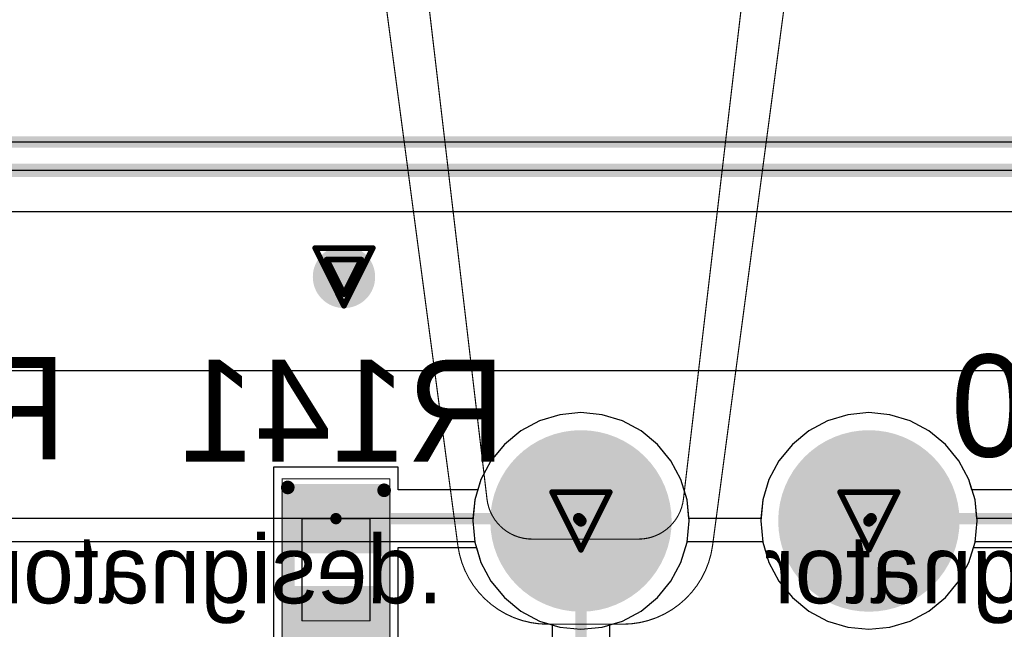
# Model space of a CAD drawing. Header units: millimetres. Extents: x 138 to 555, y 26 to 334.
# Tile 383 of 656: x 179.96 to 188.65, y 307.21 to 312.59. Entities that reach past the tile are written whole.
import ezdxf

# ---------------------------------------------------------------- set-up
doc = ezdxf.new("R2010")
doc.units = ezdxf.units.MM
for name, color, linetype in [('BottomLayer', 5, 'Continuous'), ('BottomOverlay', 54, 'Continuous'), ('BottomPaste', 16, 'Continuous'), ('BottomSolder', 6, 'Continuous'), ('DrillDrawing', 1, 'Continuous'), ('KeepOutLayer', 6, 'Continuous'), ('Mechanical21', 56, 'Continuous'), ('Mechanical27', 56, 'Continuous'), ('Mechanical30', 56, 'Continuous'), ('MidLayer1', 16, 'Continuous'), ('MidLayer2', 76, 'Continuous'), ('MidLayer3', 90, 'Continuous'), ('MidLayer4', 156, 'Continuous'), ('MultiLayer', 9, 'Continuous'), ('PadHoleLayer', 156, 'Continuous'), ('TopLayer', 1, 'Continuous'), ('TopOverlay', 2, 'Continuous'), ('TopSolder', 216, 'Continuous'), ('ViaHoleLayer', 16, 'Continuous')]:
    doc.layers.add(name, color=color, linetype=linetype)

# ---------------------------------------------------------------- blocks, each defined once
blk = doc.blocks.new('CON_SAMTEC_ERF8_030_070_L_DV_TR_MOD_B2123A_504')
at = {"layer": 'Mechanical27', "const_width": 0.01}
blk.add_lwpolyline([(-70, -20), (-70, 20)], dxfattribs=at)
at = {"layer": 'TopOverlay', "const_width": 0.12}
blk.add_lwpolyline([(-70, -20), (-70, 20)], dxfattribs=at)
blk = doc.blocks.new('R0402_B_729')
at = {"layer": 'BottomLayer'}
for points in [[(-0.705, 0.35), (-0.705, -0.35), (-0.195, 0.35), (-0.195, -0.35)], [(0.195, 0.35), (0.195, -0.35), (0.705, 0.35), (0.705, -0.35)]]:
    blk.add_solid(points, dxfattribs=at)
at = {"layer": 'BottomOverlay', "const_width": 0.12}
for points in [[(-0.725, 0.425), (0.725, 0.425)], [(-0.725, -0.425), (0.7, -0.425)]]:
    blk.add_lwpolyline(points, dxfattribs=at)
at = {"layer": 'BottomOverlay', "const_width": 0.06}
for points in [[(-0.755, 0.425, 1), (-0.695, 0.425, 1)], [(0.695, 0.425, 1), (0.755, 0.425, 1)], [(-0.755, -0.425, 1), (-0.695, -0.425, 1)], [(0.67, -0.425, 1), (0.73, -0.425, 1)]]:
    blk.add_lwpolyline(points, format="xyb", close=True, dxfattribs=at)
at = {"layer": 'BottomPaste'}
for points in [[(-0.705, 0.35), (-0.705, -0.35), (-0.195, 0.35), (-0.195, -0.35)], [(0.195, 0.35), (0.195, -0.35), (0.705, 0.35), (0.705, -0.35)]]:
    blk.add_solid(points, dxfattribs=at)
at = {"layer": 'BottomSolder'}
for points in [[(-0.755, 0.4), (-0.755, -0.4), (-0.145, 0.4), (-0.145, -0.4)], [(0.145, 0.4), (0.145, -0.4), (0.755, 0.4), (0.755, -0.4)]]:
    blk.add_solid(points, dxfattribs=at)
at = {"layer": 'Mechanical21', "const_width": 0.01}
for points in [[(-0.8, 0.475), (-0.8, -0.475)], [(-0.8, 0.475), (0.8, 0.475)], [(0.8, 0.475), (0.8, -0.475)], [(-0.8, -0.475), (0.8, -0.475)]]:
    blk.add_lwpolyline(points, dxfattribs=at)
at = {"layer": 'Mechanical21', "const_width": 0.005}
for points in [[(-0.8025, 0.475, 1), (-0.7975, 0.475, 1)], [(-0.8025, 0.475, 1), (-0.7975, 0.475, 1)], [(0.7975, 0.475, 1), (0.8025, 0.475, 1)], [(0.7975, 0.475, 1), (0.8025, 0.475, 1)], [(-0.8025, -0.475, 1), (-0.7975, -0.475, 1)], [(-0.8025, -0.475, 1), (-0.7975, -0.475, 1)], [(0.7975, -0.475, 1), (0.8025, -0.475, 1)], [(0.7975, -0.475, 1), (0.8025, -0.475, 1)]]:
    blk.add_lwpolyline(points, format="xyb", close=True, dxfattribs=at)
at = {"layer": 'Mechanical30', "const_width": 0.01}
for points in [[(-0.45, 0.3), (0.45, 0.3)], [(-0.45, 0.3), (-0.45, -0.3)], [(0.45, 0.3), (0.45, -0.3)], [(-0.45, -0.3), (0.45, -0.3)]]:
    blk.add_lwpolyline(points, dxfattribs=at)
at = {"layer": 'Mechanical30', "const_width": 0.005}
for points in [[(-0.4525, 0.3, 1), (-0.4475, 0.3, 1)], [(-0.4525, 0.3, 1), (-0.4475, 0.3, 1)], [(0.4475, 0.3, 1), (0.4525, 0.3, 1)], [(0.4475, 0.3, 1), (0.4525, 0.3, 1)], [(-0.4525, -0.3, 1), (-0.4475, -0.3, 1)], [(-0.4525, -0.3, 1), (-0.4475, -0.3, 1)], [(0.4475, -0.3, 1), (0.4525, -0.3, 1)], [(0.4475, -0.3, 1), (0.4525, -0.3, 1)]]:
    blk.add_lwpolyline(points, format="xyb", close=True, dxfattribs=at)
blk = doc.blocks.new('CON_RJ45_YD_48F_01GYDXNL_LED_P_806')
at = {"layer": 'BottomLayer', "const_width": 0.75}
for points in [[(-7.005, 3.34, 1), (-6.255, 3.34, 1)], [(-4.465, 3.34, 1), (-3.715, 3.34, 1)]]:
    blk.add_lwpolyline(points, format="xyb", close=True, dxfattribs=at)
at = {"layer": 'BottomSolder', "const_width": 0.8}
for points in [[(-7.03, 3.34, 1), (-6.23, 3.34, 1)], [(-4.49, 3.34, 1), (-3.69, 3.34, 1)]]:
    blk.add_lwpolyline(points, format="xyb", close=True, dxfattribs=at)
at = {"layer": 'Mechanical27', "const_width": 0.01}
for points in [[(-5.2511, 3.5558, -0.375875), (-4.4581, 4.25)], [(-3.7968, 4.25, -0.375875), (-3.0039, 3.5558)], [(-4.9941, 3.1467, -0.380364), (-4.5969, 3.5)], [(-3.6581, 3.5, -0.380364), (-3.2609, 3.1467)]]:
    blk.add_lwpolyline(points, format="xyb", dxfattribs=at)
for points in [[(-3.7969, 4.25), (-4.4581, 4.25)], [(-5.2512, 3.5555), (-6.19, -3.5)], [(-3.6581, 3.5), (-4.5969, 3.5)], [(-2.065, -3.5), (-3.0038, 3.5555)], [(-4.9941, 3.1468), (-5.7775, -3.5)], [(-2.4775, -3.5), (-3.2609, 3.1468)], [(16.6, 0), (-16.6, 0)]]:
    blk.add_lwpolyline(points, dxfattribs=at)
at = {"layer": 'Mechanical27', "const_width": 0.005}
for points in [[(-4.4606, 4.25, 1), (-4.4557, 4.25, 1)], [(-4.4606, 4.25, 1), (-4.4557, 4.25, 1)], [(-3.7993, 4.25, 1), (-3.7944, 4.25, 1)], [(-3.7993, 4.25, 1), (-3.7943, 4.25, 1)], [(-5.2537, 3.5555, 1), (-5.2487, 3.5555, 1)], [(-5.2536, 3.5558, 1), (-5.2486, 3.5558, 1)], [(-4.5994, 3.5, 1), (-4.5944, 3.5, 1)], [(-4.5994, 3.5, 1), (-4.5944, 3.5, 1)], [(-3.6606, 3.5, 1), (-3.6556, 3.5, 1)], [(-3.6606, 3.5, 1), (-3.6556, 3.5, 1)], [(-3.0064, 3.5558, 1), (-3.0014, 3.5558, 1)], [(-3.0063, 3.5555, 1), (-3.0013, 3.5555, 1)], [(-4.9966, 3.1468, 1), (-4.9916, 3.1468, 1)], [(-4.9966, 3.1467, 1), (-4.9916, 3.1467, 1)], [(-3.2634, 3.1468, 1), (-3.2584, 3.1468, 1)], [(-3.2634, 3.1467, 1), (-3.2584, 3.1467, 1)]]:
    blk.add_lwpolyline(points, format="xyb", close=True, dxfattribs=at)
at = {"layer": 'MidLayer1', "const_width": 0.75}
for points in [[(-7.005, 3.34, 1), (-6.255, 3.34, 1)], [(-4.465, 3.34, 1), (-3.715, 3.34, 1)]]:
    blk.add_lwpolyline(points, format="xyb", close=True, dxfattribs=at)
at = {"layer": 'MidLayer2', "const_width": 0.75}
for points in [[(-7.005, 3.34, 1), (-6.255, 3.34, 1)], [(-4.465, 3.34, 1), (-3.715, 3.34, 1)]]:
    blk.add_lwpolyline(points, format="xyb", close=True, dxfattribs=at)
at = {"layer": 'MidLayer3', "const_width": 0.75}
for points in [[(-7.005, 3.34, 1), (-6.255, 3.34, 1)], [(-4.465, 3.34, 1), (-3.715, 3.34, 1)]]:
    blk.add_lwpolyline(points, format="xyb", close=True, dxfattribs=at)
at = {"layer": 'MidLayer4', "const_width": 0.75}
for points in [[(-7.005, 3.34, 1), (-6.255, 3.34, 1)], [(-4.465, 3.34, 1), (-3.715, 3.34, 1)]]:
    blk.add_lwpolyline(points, format="xyb", close=True, dxfattribs=at)
at = {"layer": 'MultiLayer', "const_width": 0.75}
for points in [[(-7.005, 3.34, 1), (-6.255, 3.34, 1)], [(-4.465, 3.34, 1), (-3.715, 3.34, 1)]]:
    blk.add_lwpolyline(points, format="xyb", close=True, dxfattribs=at)
at = {"layer": 'PadHoleLayer', "const_width": 0.5}
for points in [[(-6.88, 3.34, 1), (-6.38, 3.34, 1)], [(-4.34, 3.34, 1), (-3.84, 3.34, 1)]]:
    blk.add_lwpolyline(points, format="xyb", close=True, dxfattribs=at)
at = {"layer": 'TopLayer', "const_width": 0.75}
for points in [[(-7.005, 3.34, 1), (-6.255, 3.34, 1)], [(-4.465, 3.34, 1), (-3.715, 3.34, 1)]]:
    blk.add_lwpolyline(points, format="xyb", close=True, dxfattribs=at)
at = {"layer": 'TopSolder', "const_width": 0.8}
for points in [[(-7.03, 3.34, 1), (-6.23, 3.34, 1)], [(-4.49, 3.34, 1), (-3.69, 3.34, 1)]]:
    blk.add_lwpolyline(points, format="xyb", close=True, dxfattribs=at)

msp = doc.modelspace()

# ---------------------------------------------------------------- linework, layer by layer
at = {"layer": 'BottomLayer'}
for p, q in [((161.4322, 310.8956), (260.4914, 310.8956)), ((184.7242, 309.1036), (184.5451, 309.0493)), ((184.9105, 309.122), (184.7242, 309.1036)), ((185.0967, 309.1036), (184.9105, 309.122)), ((185.2758, 309.0493), (185.0967, 309.1036)), ((187.2642, 309.1036), (187.0851, 309.0493)), ((187.4505, 309.122), (187.2642, 309.1036)), ((187.6367, 309.1036), (187.4505, 309.122)), ((187.8158, 309.0493), (187.6367, 309.1036)), ((184.5451, 309.0493), (184.3801, 308.9611)), ((185.4408, 308.9611), (185.2758, 309.0493)), ((187.0851, 309.0493), (186.9201, 308.9611)), ((187.9808, 308.9611), (187.8158, 309.0493)), ((184.3801, 308.9611), (184.2355, 308.8424)), ((185.5855, 308.8424), (185.4408, 308.9611)), ((186.9201, 308.9611), (186.7755, 308.8424)), ((188.1255, 308.8424), (187.9808, 308.9611)), ((184.2355, 308.8424), (184.1167, 308.6977)), ((185.7042, 308.6977), (185.5855, 308.8424)), ((186.7755, 308.8424), (186.6567, 308.6977)), ((188.2442, 308.6977), (188.1255, 308.8424)), ((183.299, 308.6428), (182.199, 308.6428)), ((182.199, 308.6428), (182.199, 307.7328)), ((183.299, 308.4427), (183.299, 308.6428)), ((184.1167, 308.6977), (184.0285, 308.5327)), ((185.7924, 308.5327), (185.7042, 308.6977)), ((186.6567, 308.6977), (186.5685, 308.5327)), ((188.3324, 308.5327), (188.2442, 308.6977)), ((184.0285, 308.5327), (184.0012, 308.4427)), ((185.8467, 308.3536), (185.7924, 308.5327)), ((186.5685, 308.5327), (186.5142, 308.3536)), ((188.3597, 308.4427), (188.3324, 308.5327)), ((184.0012, 308.4427), (183.299, 308.4427)), ((188.9925, 308.4427), (188.3597, 308.4427)), ((185.8651, 308.1674), (185.8467, 308.3536)), ((186.5142, 308.3536), (186.4959, 308.1674)), ((185.8467, 307.9812), (185.8651, 308.1674)), ((186.4959, 308.1674), (186.5142, 307.9812)), ((183.299, 306.8328), (183.299, 307.9329)), ((183.299, 307.9329), (183.9888, 307.9329)), ((183.9888, 307.9329), (184.0285, 307.8021)), ((185.7924, 307.8021), (185.8467, 307.9812)), ((186.5142, 307.9812), (186.5685, 307.8021)), ((188.3324, 307.8021), (188.3721, 307.9329)), ((188.3721, 307.9329), (188.9925, 307.9329)), ((184.0285, 307.8021), (184.1167, 307.637)), ((185.7042, 307.637), (185.7924, 307.8021)), ((186.5685, 307.8021), (186.6567, 307.637)), ((188.2442, 307.637), (188.3324, 307.8021)), ((182.199, 307.7328), (182.199, 306.8328)), ((184.1167, 307.637), (184.2355, 307.4924)), ((185.5855, 307.4924), (185.7042, 307.637)), ((186.6567, 307.637), (186.7755, 307.4924)), ((188.1255, 307.4924), (188.2442, 307.637)), ((184.2355, 307.4924), (184.3801, 307.3737)), ((185.4408, 307.3737), (185.5855, 307.4924)), ((186.7755, 307.4924), (186.9201, 307.3737)), ((187.9808, 307.3737), (188.1255, 307.4924)), ((184.3801, 307.3737), (184.5451, 307.2855)), ((185.2758, 307.2855), (185.4408, 307.3737)), ((186.9201, 307.3737), (187.0851, 307.2855)), ((187.8158, 307.2855), (187.9808, 307.3737)), ((184.5451, 307.2855), (184.6555, 307.252)), ((184.6555, 307.252), (184.6555, 306.357)), ((185.1653, 307.252), (185.2758, 307.2855)), ((185.1653, 306.2514), (185.1653, 307.252)), ((187.0851, 307.2855), (187.2642, 307.2311)), ((187.6367, 307.2311), (187.8158, 307.2855)), ((187.2642, 307.2311), (187.4505, 307.2128)), ((187.4505, 307.2128), (187.6367, 307.2311))]:
    msp.add_line(p, q, dxfattribs=at)
for points, const_width in [([(182.6824, 310.3184, 1), (182.9574, 310.3184, 1)], 0.275), ([(182.724, 308.1878, 1), (182.774, 308.1878, 1)], 0.05), ([(184.865, 308.1878, 1), (184.915, 308.1878, 1)], 0.05), ([(184.865, 308.1878, 1), (184.915, 308.1878, 1)], 0.05), ([(184.8854, 308.1674, 1), (184.9354, 308.1674, 1)], 0.05), ([(184.8854, 308.1674, 1), (184.9354, 308.1674, 1)], 0.05), ([(187.4254, 308.1674, 1), (187.4754, 308.1674, 1)], 0.05), ([(187.4459, 308.1878, 1), (187.4959, 308.1878, 1)], 0.05), ([(187.4459, 308.1878, 1), (187.4959, 308.1878, 1)], 0.05), ([(182.674, 307.2878, 1), (182.824, 307.2878, 1)], 0.15)]:
    msp.add_lwpolyline(points, format="xyb", close=True, dxfattribs=dict(at, const_width=const_width))
for points, const_width in [([(182.749, 308.1878), (184.89, 308.1878)], 0.1), ([(184.89, 308.1878), (184.9104, 308.1674)], 0.1), ([(184.9104, 306.2514), (184.9104, 308.1674)], 0.1), ([(187.4504, 308.1674), (187.4709, 308.1878)], 0.1), ([(187.4709, 308.1878), (189.5425, 308.1878)], 0.1), ([(182.749, 306.5942), (182.749, 307.2878)], 0.3)]:
    msp.add_lwpolyline(points, dxfattribs=dict(at, const_width=const_width))
at = {"layer": 'DrillDrawing'}
for points, const_width in [([(160.8205, 311.5074), (368.8205, 311.5074)], 0.1), ([(182.5659, 310.5724), (183.0739, 310.5724)], 0.0508), ([(182.5659, 310.5724), (182.8199, 310.0644)], 0.0508), ([(182.8199, 310.0644), (183.0739, 310.5724)], 0.0508), ([(182.6675, 310.4708), (182.9723, 310.4708)], 0.0508), ([(182.6675, 310.4708), (182.8199, 310.166)], 0.0508), ([(182.8199, 310.166), (182.9723, 310.4708)], 0.0508), ([(184.6565, 308.4214), (185.1645, 308.4214)], 0.0508), ([(184.6565, 308.4214), (184.9105, 307.9134)], 0.0508), ([(184.9105, 307.9134), (185.1645, 308.4214)], 0.0508), ([(187.1965, 308.4214), (187.7045, 308.4214)], 0.0508), ([(187.1965, 308.4214), (187.4505, 307.9134)], 0.0508), ([(187.4505, 307.9134), (187.7045, 308.4214)], 0.0508)]:
    msp.add_lwpolyline(points, dxfattribs=dict(at, const_width=const_width))
at = {"layer": 'DrillDrawing', "const_width": 0.0254}
for points in [[(182.5532, 310.5724, 1), (182.5786, 310.5724, 1)], [(182.5532, 310.5724, 1), (182.5786, 310.5724, 1)], [(183.0612, 310.5724, 1), (183.0866, 310.5724, 1)], [(183.0612, 310.5724, 1), (183.0866, 310.5724, 1)], [(182.6548, 310.4708, 1), (182.6802, 310.4708, 1)], [(182.6548, 310.4708, 1), (182.6802, 310.4708, 1)], [(182.9596, 310.4708, 1), (182.985, 310.4708, 1)], [(182.9596, 310.4708, 1), (182.985, 310.4708, 1)], [(182.8072, 310.166, 1), (182.8326, 310.166, 1)], [(182.8072, 310.166, 1), (182.8326, 310.166, 1)], [(182.8072, 310.0644, 1), (182.8326, 310.0644, 1)], [(182.8072, 310.0644, 1), (182.8326, 310.0644, 1)], [(184.6438, 308.4214, 1), (184.6692, 308.4214, 1)], [(184.6438, 308.4214, 1), (184.6692, 308.4214, 1)], [(185.1518, 308.4214, 1), (185.1772, 308.4214, 1)], [(185.1518, 308.4214, 1), (185.1772, 308.4214, 1)], [(187.1838, 308.4214, 1), (187.2092, 308.4214, 1)], [(187.1838, 308.4214, 1), (187.2092, 308.4214, 1)], [(187.6918, 308.4214, 1), (187.7172, 308.4214, 1)], [(187.6918, 308.4214, 1), (187.7172, 308.4214, 1)], [(184.8978, 307.9134, 1), (184.9232, 307.9134, 1)], [(184.8978, 307.9134, 1), (184.9232, 307.9134, 1)], [(187.4378, 307.9134, 1), (187.4632, 307.9134, 1)], [(187.4378, 307.9134, 1), (187.4632, 307.9134, 1)]]:
    msp.add_lwpolyline(points, format="xyb", close=True, dxfattribs=at)
at = {"layer": 'KeepOutLayer', "const_width": 0.1}
msp.add_lwpolyline([(160.8205, 311.5074), (368.8205, 311.5074)], dxfattribs=at)
at = {"layer": 'Mechanical27', "const_width": 0.1}
msp.add_lwpolyline([(160.8205, 311.5074), (368.8205, 311.5074)], dxfattribs=at)
at = {"layer": 'Mechanical30', "const_width": 0.1}
msp.add_lwpolyline([(160.8205, 311.5074), (368.8205, 311.5074)], dxfattribs=at)
at = {"layer": 'MidLayer1', "const_width": 0.275}
msp.add_lwpolyline([(182.6824, 310.3184, 1), (182.9574, 310.3184, 1)], format="xyb", close=True, dxfattribs=at)
at = {"layer": 'MidLayer2'}
for p, q in [((161.4322, 310.8956), (260.4914, 310.8956)), ((184.7242, 309.1036), (184.5451, 309.0493)), ((184.9105, 309.122), (184.7242, 309.1036)), ((185.0967, 309.1036), (184.9105, 309.122)), ((185.2758, 309.0493), (185.0967, 309.1036)), ((187.2642, 309.1036), (187.0851, 309.0493)), ((187.4505, 309.122), (187.2642, 309.1036)), ((187.6367, 309.1036), (187.4505, 309.122)), ((187.8158, 309.0493), (187.6367, 309.1036)), ((184.5451, 309.0493), (184.3801, 308.9611)), ((185.4408, 308.9611), (185.2758, 309.0493)), ((187.0851, 309.0493), (186.9201, 308.9611)), ((187.9808, 308.9611), (187.8158, 309.0493)), ((184.3801, 308.9611), (184.2355, 308.8424)), ((185.5855, 308.8424), (185.4408, 308.9611)), ((186.9201, 308.9611), (186.7755, 308.8424)), ((188.1255, 308.8424), (187.9808, 308.9611)), ((184.2355, 308.8424), (184.1167, 308.6977)), ((185.7042, 308.6977), (185.5855, 308.8424)), ((186.7755, 308.8424), (186.6567, 308.6977)), ((188.2442, 308.6977), (188.1255, 308.8424)), ((184.1167, 308.6977), (184.0285, 308.5327)), ((185.7924, 308.5327), (185.7042, 308.6977)), ((186.6567, 308.6977), (186.5685, 308.5327)), ((188.3324, 308.5327), (188.2442, 308.6977)), ((184.0285, 308.5327), (183.9742, 308.3536)), ((185.8467, 308.3536), (185.7924, 308.5327)), ((186.5685, 308.5327), (186.5142, 308.3536)), ((188.3867, 308.3536), (188.3324, 308.5327)), ((183.9742, 308.3536), (183.9559, 308.1674)), ((185.8651, 308.1674), (185.8467, 308.3536)), ((186.5142, 308.3536), (186.4959, 308.1674)), ((188.4051, 308.1674), (188.3867, 308.3536)), ((183.9559, 308.1674), (183.9742, 307.9812)), ((185.8467, 307.9812), (185.8651, 308.1674)), ((186.4959, 308.1674), (186.5142, 307.9812)), ((188.3867, 307.9812), (188.4051, 308.1674)), ((183.9742, 307.9812), (184.0285, 307.8021)), ((185.7924, 307.8021), (185.8467, 307.9812)), ((186.5142, 307.9812), (186.5685, 307.8021)), ((188.3324, 307.8021), (188.3867, 307.9812)), ((184.0285, 307.8021), (184.1167, 307.637)), ((185.7042, 307.637), (185.7924, 307.8021)), ((186.5685, 307.8021), (186.6567, 307.637)), ((188.2442, 307.637), (188.3324, 307.8021)), ((184.1167, 307.637), (184.2355, 307.4924)), ((185.5855, 307.4924), (185.7042, 307.637)), ((186.6567, 307.637), (186.7755, 307.4924)), ((188.1255, 307.4924), (188.2442, 307.637)), ((184.2355, 307.4924), (184.3801, 307.3737)), ((185.4408, 307.3737), (185.5855, 307.4924)), ((186.7755, 307.4924), (186.9201, 307.3737)), ((187.9808, 307.3737), (188.1255, 307.4924)), ((184.3801, 307.3737), (184.5451, 307.2855)), ((185.2758, 307.2855), (185.4408, 307.3737)), ((186.9201, 307.3737), (187.0851, 307.2855)), ((187.8158, 307.2855), (187.9808, 307.3737)), ((184.5451, 307.2855), (184.7242, 307.2311)), ((185.0967, 307.2311), (185.2758, 307.2855)), ((187.0851, 307.2855), (187.2642, 307.2311)), ((187.6367, 307.2311), (187.8158, 307.2855)), ((184.7242, 307.2311), (184.9105, 307.2128)), ((184.9105, 307.2128), (185.0967, 307.2311)), ((187.2642, 307.2311), (187.4505, 307.2128)), ((187.4505, 307.2128), (187.6367, 307.2311))]:
    msp.add_line(p, q, dxfattribs=at)
at = {"layer": 'MidLayer2', "const_width": 0.275}
msp.add_lwpolyline([(182.6824, 310.3184, 1), (182.9574, 310.3184, 1)], format="xyb", close=True, dxfattribs=at)
at = {"layer": 'MidLayer3'}
for p, q in [((161.4322, 310.8956), (260.5982, 310.8956)), ((184.7242, 309.1036), (184.5451, 309.0493)), ((184.9105, 309.122), (184.7242, 309.1036)), ((185.0967, 309.1036), (184.9105, 309.122)), ((185.2758, 309.0493), (185.0967, 309.1036)), ((187.2642, 309.1036), (187.0851, 309.0493)), ((187.4505, 309.122), (187.2642, 309.1036)), ((187.6367, 309.1036), (187.4505, 309.122)), ((187.8158, 309.0493), (187.6367, 309.1036)), ((184.5451, 309.0493), (184.3801, 308.9611)), ((185.4408, 308.9611), (185.2758, 309.0493)), ((187.0851, 309.0493), (186.9201, 308.9611)), ((187.9808, 308.9611), (187.8158, 309.0493)), ((184.3801, 308.9611), (184.2355, 308.8424)), ((185.5855, 308.8424), (185.4408, 308.9611)), ((186.9201, 308.9611), (186.7755, 308.8424)), ((188.1255, 308.8424), (187.9808, 308.9611)), ((184.2355, 308.8424), (184.1167, 308.6977)), ((185.7042, 308.6977), (185.5855, 308.8424)), ((186.7755, 308.8424), (186.6567, 308.6977)), ((188.2442, 308.6977), (188.1255, 308.8424)), ((184.1167, 308.6977), (184.0285, 308.5327)), ((185.7924, 308.5327), (185.7042, 308.6977)), ((186.6567, 308.6977), (186.5685, 308.5327)), ((188.3324, 308.5327), (188.2442, 308.6977)), ((184.0285, 308.5327), (183.9742, 308.3536)), ((185.8467, 308.3536), (185.7924, 308.5327)), ((186.5685, 308.5327), (186.5142, 308.3536)), ((188.3867, 308.3536), (188.3324, 308.5327)), ((183.9742, 308.3536), (183.9559, 308.1674)), ((185.8651, 308.1674), (185.8467, 308.3536)), ((186.5142, 308.3536), (186.4959, 308.1674)), ((188.4051, 308.1674), (188.3867, 308.3536)), ((183.9559, 308.1674), (183.9742, 307.9812)), ((185.8467, 307.9812), (185.8651, 308.1674)), ((186.4959, 308.1674), (186.5142, 307.9812)), ((188.3867, 307.9812), (188.4051, 308.1674)), ((183.9742, 307.9812), (184.0285, 307.8021)), ((185.7924, 307.8021), (185.8467, 307.9812)), ((186.5142, 307.9812), (186.5685, 307.8021)), ((188.3324, 307.8021), (188.3867, 307.9812)), ((184.0285, 307.8021), (184.1167, 307.637)), ((185.7042, 307.637), (185.7924, 307.8021)), ((186.5685, 307.8021), (186.6567, 307.637)), ((188.2442, 307.637), (188.3324, 307.8021)), ((184.1167, 307.637), (184.2355, 307.4924)), ((185.5855, 307.4924), (185.7042, 307.637)), ((186.6567, 307.637), (186.7755, 307.4924)), ((188.1255, 307.4924), (188.2442, 307.637)), ((184.2355, 307.4924), (184.3801, 307.3737)), ((185.4408, 307.3737), (185.5855, 307.4924)), ((186.7755, 307.4924), (186.9201, 307.3737)), ((187.9808, 307.3737), (188.1255, 307.4924)), ((184.3801, 307.3737), (184.5451, 307.2855)), ((185.2758, 307.2855), (185.4408, 307.3737)), ((186.9201, 307.3737), (187.0851, 307.2855)), ((187.8158, 307.2855), (187.9808, 307.3737)), ((184.5451, 307.2855), (184.7242, 307.2311)), ((185.0967, 307.2311), (185.2758, 307.2855)), ((187.0851, 307.2855), (187.2642, 307.2311)), ((187.6367, 307.2311), (187.8158, 307.2855)), ((184.7242, 307.2311), (184.9105, 307.2128)), ((184.9105, 307.2128), (185.0967, 307.2311)), ((187.2642, 307.2311), (187.4505, 307.2128)), ((187.4505, 307.2128), (187.6367, 307.2311))]:
    msp.add_line(p, q, dxfattribs=at)
at = {"layer": 'MidLayer3', "const_width": 0.275}
msp.add_lwpolyline([(182.6824, 310.3184, 1), (182.9574, 310.3184, 1)], format="xyb", close=True, dxfattribs=at)
at = {"layer": 'MidLayer4'}
for p, q in [((163.8131, 309.4931), (260.3955, 309.4931)), ((184.7242, 309.1036), (184.5451, 309.0493)), ((184.9105, 309.122), (184.7242, 309.1036)), ((185.0967, 309.1036), (184.9105, 309.122)), ((185.2758, 309.0493), (185.0967, 309.1036)), ((187.2642, 309.1036), (187.0851, 309.0493)), ((187.4505, 309.122), (187.2642, 309.1036)), ((187.6367, 309.1036), (187.4505, 309.122)), ((187.8158, 309.0493), (187.6367, 309.1036)), ((184.5451, 309.0493), (184.3801, 308.9611)), ((185.4408, 308.9611), (185.2758, 309.0493)), ((187.0851, 309.0493), (186.9201, 308.9611)), ((187.9808, 308.9611), (187.8158, 309.0493)), ((184.3801, 308.9611), (184.2355, 308.8424)), ((185.5855, 308.8424), (185.4408, 308.9611)), ((186.9201, 308.9611), (186.7755, 308.8424)), ((188.1255, 308.8424), (187.9808, 308.9611)), ((184.2355, 308.8424), (184.1167, 308.6977)), ((185.7042, 308.6977), (185.5855, 308.8424)), ((186.7755, 308.8424), (186.6567, 308.6977)), ((188.2442, 308.6977), (188.1255, 308.8424)), ((184.1167, 308.6977), (184.0285, 308.5327)), ((185.7924, 308.5327), (185.7042, 308.6977)), ((186.6567, 308.6977), (186.5685, 308.5327)), ((188.3324, 308.5327), (188.2442, 308.6977)), ((184.0285, 308.5327), (183.9742, 308.3536)), ((185.8467, 308.3536), (185.7924, 308.5327)), ((186.5685, 308.5327), (186.5142, 308.3536)), ((188.3867, 308.3536), (188.3324, 308.5327)), ((183.9742, 308.3536), (183.958, 308.1893)), ((185.8629, 308.1893), (185.8467, 308.3536)), ((186.5142, 308.3536), (186.498, 308.1893)), ((188.4029, 308.1893), (188.3867, 308.3536)), ((183.958, 308.1893), (177.6829, 308.1893)), ((186.498, 308.1893), (185.8629, 308.1893)), ((195.4837, 308.1893), (188.4029, 308.1893)), ((177.6671, 307.9854), (183.9738, 307.9854)), ((183.9738, 307.9854), (183.9742, 307.9812)), ((183.9742, 307.9812), (184.0285, 307.8021)), ((185.7924, 307.8021), (185.8467, 307.9812)), ((185.8467, 307.9812), (185.8471, 307.9854)), ((185.8471, 307.9854), (186.5138, 307.9854)), ((186.5138, 307.9854), (186.5142, 307.9812)), ((186.5142, 307.9812), (186.5685, 307.8021)), ((188.3324, 307.8021), (188.3867, 307.9812)), ((188.3867, 307.9812), (188.3871, 307.9854)), ((188.3871, 307.9854), (195.4837, 307.9854)), ((184.0285, 307.8021), (184.1167, 307.637)), ((185.7042, 307.637), (185.7924, 307.8021)), ((186.5685, 307.8021), (186.6567, 307.637)), ((188.2442, 307.637), (188.3324, 307.8021)), ((184.1167, 307.637), (184.2355, 307.4924)), ((185.5855, 307.4924), (185.7042, 307.637)), ((186.6567, 307.637), (186.7755, 307.4924)), ((188.1255, 307.4924), (188.2442, 307.637)), ((184.2355, 307.4924), (184.3801, 307.3737)), ((185.4408, 307.3737), (185.5855, 307.4924)), ((186.7755, 307.4924), (186.9201, 307.3737)), ((187.9808, 307.3737), (188.1255, 307.4924)), ((184.3801, 307.3737), (184.5451, 307.2855)), ((185.2758, 307.2855), (185.4408, 307.3737)), ((186.9201, 307.3737), (187.0851, 307.2855)), ((187.8158, 307.2855), (187.9808, 307.3737)), ((184.5451, 307.2855), (184.7242, 307.2311)), ((185.0967, 307.2311), (185.2758, 307.2855)), ((187.0851, 307.2855), (187.2642, 307.2311)), ((187.6367, 307.2311), (187.8158, 307.2855)), ((184.7242, 307.2311), (184.9105, 307.2128)), ((184.9105, 307.2128), (185.0967, 307.2311)), ((187.2642, 307.2311), (187.4505, 307.2128)), ((187.4505, 307.2128), (187.6367, 307.2311))]:
    msp.add_line(p, q, dxfattribs=at)
at = {"layer": 'MidLayer4', "const_width": 0.275}
msp.add_lwpolyline([(182.6824, 310.3184, 1), (182.9574, 310.3184, 1)], format="xyb", close=True, dxfattribs=at)
at = {"layer": 'MultiLayer', "const_width": 0.275}
msp.add_lwpolyline([(182.6824, 310.3184, 1), (182.9574, 310.3184, 1)], format="xyb", close=True, dxfattribs=at)
at = {"layer": 'TopLayer'}
for p, q in [((161.4322, 310.8956), (218.4666, 310.8956)), ((184.7242, 309.1036), (184.5451, 309.0493)), ((184.9105, 309.122), (184.7242, 309.1036)), ((185.0967, 309.1036), (184.9105, 309.122)), ((185.2758, 309.0493), (185.0967, 309.1036)), ((187.2642, 309.1036), (187.0851, 309.0493)), ((187.4505, 309.122), (187.2642, 309.1036)), ((187.6367, 309.1036), (187.4505, 309.122)), ((187.8158, 309.0493), (187.6367, 309.1036)), ((184.5451, 309.0493), (184.3801, 308.9611)), ((185.4408, 308.9611), (185.2758, 309.0493)), ((187.0851, 309.0493), (186.9201, 308.9611)), ((187.9808, 308.9611), (187.8158, 309.0493)), ((184.3801, 308.9611), (184.2355, 308.8424)), ((185.5855, 308.8424), (185.4408, 308.9611)), ((186.9201, 308.9611), (186.7755, 308.8424)), ((188.1255, 308.8424), (187.9808, 308.9611)), ((184.2355, 308.8424), (184.1167, 308.6977)), ((185.7042, 308.6977), (185.5855, 308.8424)), ((186.7755, 308.8424), (186.6567, 308.6977)), ((188.2442, 308.6977), (188.1255, 308.8424)), ((184.1167, 308.6977), (184.0285, 308.5327)), ((185.7924, 308.5327), (185.7042, 308.6977)), ((186.6567, 308.6977), (186.5685, 308.5327)), ((188.3324, 308.5327), (188.2442, 308.6977)), ((184.0285, 308.5327), (183.9742, 308.3536)), ((185.8467, 308.3536), (185.7924, 308.5327)), ((186.5685, 308.5327), (186.5142, 308.3536)), ((188.3867, 308.3536), (188.3324, 308.5327)), ((183.9742, 308.3536), (183.9559, 308.1674)), ((185.8651, 308.1674), (185.8467, 308.3536)), ((186.5142, 308.3536), (186.4959, 308.1674)), ((188.4051, 308.1674), (188.3867, 308.3536)), ((183.9559, 308.1674), (183.9742, 307.9812)), ((185.8467, 307.9812), (185.8651, 308.1674)), ((186.4959, 308.1674), (186.5142, 307.9812)), ((188.3867, 307.9812), (188.4051, 308.1674)), ((183.9742, 307.9812), (184.0285, 307.8021)), ((185.7924, 307.8021), (185.8467, 307.9812)), ((186.5142, 307.9812), (186.5685, 307.8021)), ((188.3324, 307.8021), (188.3867, 307.9812)), ((184.0285, 307.8021), (184.1167, 307.637)), ((185.7042, 307.637), (185.7924, 307.8021)), ((186.5685, 307.8021), (186.6567, 307.637)), ((188.2442, 307.637), (188.3324, 307.8021)), ((184.1167, 307.637), (184.2355, 307.4924)), ((185.5855, 307.4924), (185.7042, 307.637)), ((186.6567, 307.637), (186.7755, 307.4924)), ((188.1255, 307.4924), (188.2442, 307.637)), ((184.2355, 307.4924), (184.3801, 307.3737)), ((185.4408, 307.3737), (185.5855, 307.4924)), ((186.7755, 307.4924), (186.9201, 307.3737)), ((187.9808, 307.3737), (188.1255, 307.4924)), ((184.3801, 307.3737), (184.5451, 307.2855)), ((185.2758, 307.2855), (185.4408, 307.3737)), ((186.9201, 307.3737), (187.0851, 307.2855)), ((187.8158, 307.2855), (187.9808, 307.3737)), ((184.5451, 307.2855), (184.7242, 307.2311)), ((185.0967, 307.2311), (185.2758, 307.2855)), ((187.0851, 307.2855), (187.2642, 307.2311)), ((187.6367, 307.2311), (187.8158, 307.2855)), ((184.7242, 307.2311), (184.9105, 307.2128)), ((184.9105, 307.2128), (185.0967, 307.2311)), ((187.2642, 307.2311), (187.4505, 307.2128)), ((187.4505, 307.2128), (187.6367, 307.2311))]:
    msp.add_line(p, q, dxfattribs=at)
at = {"layer": 'TopLayer', "const_width": 0.275}
msp.add_lwpolyline([(182.6824, 310.3184, 1), (182.9574, 310.3184, 1)], format="xyb", close=True, dxfattribs=at)
at = {"layer": 'ViaHoleLayer', "const_width": 0.15}
msp.add_lwpolyline([(182.745, 310.3184, 1), (182.8949, 310.3184, 1)], format="xyb", close=True, dxfattribs=at)

# ---------------------------------------------------------------- block references
for name, p, rotation in [('CON_RJ45_YD_48F_01GYDXNL_LED_P_806', (180.8205, 311.5074), 180), ('CON_SAMTEC_ERF8_030_070_L_DV_TR_MOD_B2123A_504', (181.0705, 241.2574), 270), ('R0402_B_729', (182.749, 307.7378), 90)]:
    msp.add_blockref(name, p, dxfattribs=dict(rotation=rotation))

# ---------------------------------------------------------------- texts
at = {"layer": 'BottomOverlay', "text_generation_flag": 2}
for s, p in [('R143', (180.373, 308.7118)), ('R141', (184.2438, 308.6896)), ('R140', (191.0512, 308.7341))]:
    msp.add_text(s, height=0.9, dxfattribs=at).set_placement(p)
at = {"layer": 'Mechanical30', "text_generation_flag": 2}
for p in [(183.6928, 307.4416), (190.5, 307.4416)]:
    msp.add_text('.designator', height=0.599999, dxfattribs=at).set_placement(p)

doc.saveas('drawing.dxf')
